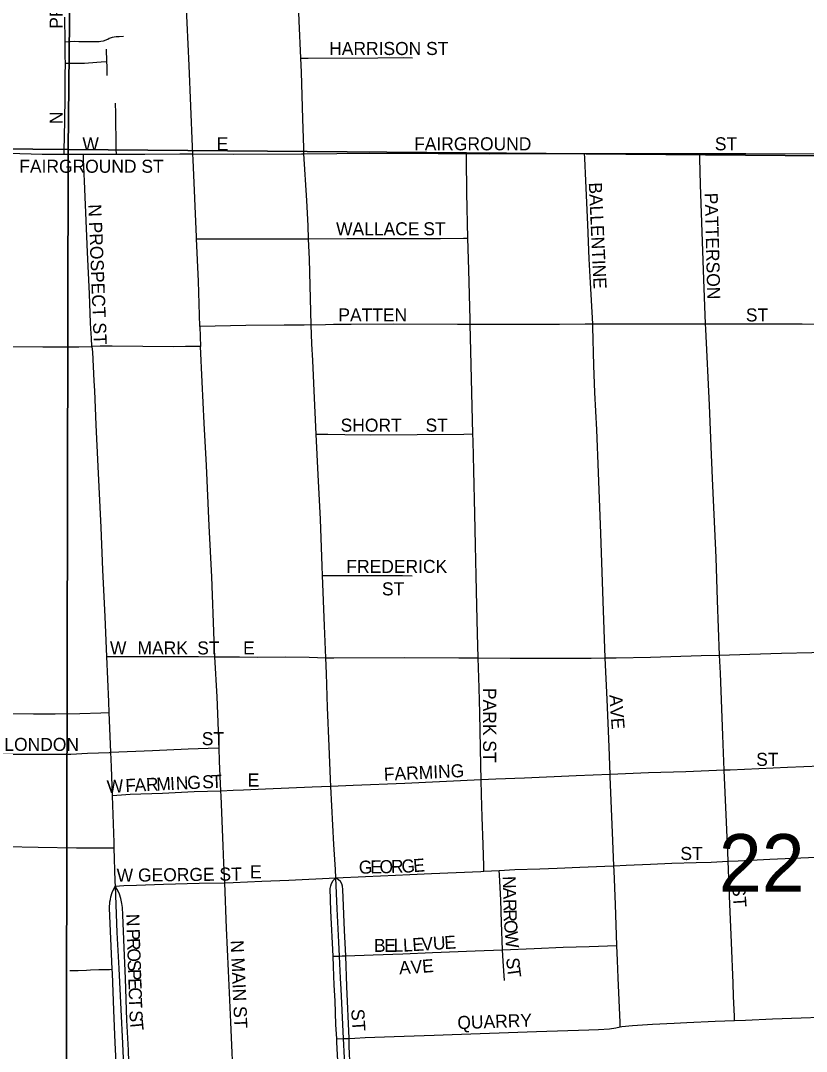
# Model space of a CAD drawing. Extents: x 1584893 to 1934202, y 663575 to 1091909.
# Drawn here: x 1792974 to 1795986, y 944314 to 948263 of the extents above; entities that cross this region are included whole.
import ezdxf

# ---------------------------------------------------------------- set-up
doc = ezdxf.new("R2010")
doc.units = 0
for name, color, linetype in [('GM_X_City_Street', 7, 'Continuous'), ('GM_X_City_Street_Text', 7, 'Continuous'), ('GM_X_Section', 7, 'Continuous'), ('GM_X_Section_Text', 7, 'Continuous'), ('GM_X_State_Route', 7, 'Continuous')]:
    doc.layers.add(name, color=color, linetype=linetype)

msp = doc.modelspace()

# ---------------------------------------------------------------- linework, layer by layer
at = {"layer": 'GM_X_City_Street'}
for points in [[(1794048.1, 948119.4), (1794041.9, 948262.3), (1794038.2, 948360.4), (1794036.4, 948399.8)], [(1793144.4, 948182), (1793143.1, 948276.5)], [(1793144.4, 948182), (1793164.2, 948182.9), (1793182.2, 948183.8), (1793196.9, 948183.5), (1793211.8, 948183.2), (1793269.7, 948183.1), (1793275.5, 948183.5), (1793281.1, 948183.9), (1793291.3, 948185.6), (1793307.8, 948192.3), (1793314.1, 948195.3), (1793318.4, 948196.9), (1793325.8, 948199.5), (1793332.3, 948201.3), (1793340.9, 948202.5), (1793352.2, 948202.5), (1793368.4, 948203)], [(1793145.6, 948100.3), (1793145.1, 948125.7), (1793144.4, 948182)], [(1793304.5, 948107.1), (1793302.9, 948153.4)], [(1793145.6, 948100.3), (1793171.6, 948100.2), (1793219.1, 948099.9), (1793266.6, 948103.4), (1793282.4, 948105), (1793304.5, 948107.1)], [(1793306.2, 948052.8), (1793305.2, 948087.7), (1793304.5, 948107.1)], [(1794048.1, 948119.4), (1794076.5, 948119.6), (1794343.2, 948120.8), (1794443.3, 948121.2), (1794476.6, 948121.1)], [(1794060.1, 947752.8), (1794059.5, 947775.2), (1794056, 947887.2), (1794050.4, 948065.7), (1794048.1, 948119.4)], [(1793140.7, 947751.3), (1793141, 947771.8), (1793141.6, 947814.4), (1793144.5, 947961.4), (1793145.4, 947994.3), (1793145.2, 948060), (1793145.7, 948092.6), (1793145.6, 948100.3)], [(1793341.3, 947751.1), (1793340.7, 947770.1), (1793339.7, 947806.7), (1793338.9, 947875.1), (1793338.5, 947909), (1793338, 947946.3)], [(1792800.1, 947758.8), (1793056.1, 947751.9), (1793140.7, 947751.3)], [(1793140.7, 947751.3), (1793187.5, 947750.9), (1793214.7, 947751)], [(1793214.7, 947751), (1793341.3, 947751.1)], [(1793247.1, 947014.7), (1793245.4, 947046), (1793243.5, 947082.3), (1793242.1, 947105.8), (1793237.5, 947216.2), (1793230.6, 947376.2), (1793218.6, 947647.6), (1793215.4, 947732.5), (1793214.7, 947751)], [(1793341.3, 947751.1), (1793450.3, 947751.3), (1793584.8, 947752.7), (1793634.2, 947753.2)], [(1793634.2, 947753.2), (1793788.5, 947751.3), (1794050.5, 947752.7), (1794060.1, 947752.8)], [(1794060.1, 947752.8), (1794312.7, 947755), (1794574.7, 947754.4), (1794682.7, 947753.8)], [(1794077.7, 947427.6), (1794075.7, 947476.8), (1794071.5, 947573.3), (1794060.1, 947752.8)], [(1794688.9, 947429.5), (1794684.5, 947603), (1794682.9, 947735.1), (1794682.7, 947753.8)], [(1794682.7, 947753.8), (1794771.2, 947753.3), (1795049.6, 947753.8), (1795135.5, 947753.6)], [(1795167.3, 947101.3), (1795158.7, 947258.1), (1795153.8, 947350.5), (1795149, 947481.9), (1795140.5, 947649.2), (1795136.3, 947736.7), (1795135.5, 947753.6)], [(1795135.5, 947753.6), (1795246.2, 947753.6), (1795557.4, 947753.5), (1795577.6, 947753.6)], [(1795577.6, 947753.6), (1795754, 947754), (1796031.1, 947753)], [(1795599.6, 947101.7), (1795592.8, 947271.4), (1795580.9, 947634.6), (1795578.1, 947735.3), (1795577.6, 947753.6)], [(1793648.6, 947426.8), (1793698.6, 947426.9), (1793979.7, 947427.2), (1794077.7, 947427.6)], [(1794077.7, 947427.6), (1794224, 947428.2), (1794359.6, 947428.2), (1794489, 947428.3), (1794583.3, 947428.3), (1794671.3, 947429.2), (1794688.9, 947429.5)], [(1794088.1, 947096.9), (1794081.3, 947348.6), (1794077.7, 947427.6)], [(1794697.6, 947099.9), (1794696.9, 947117.6), (1794692, 947308.2), (1794688.9, 947429.5)], [(1794088.1, 947096.9), (1794142.2, 947099.1), (1794173.6, 947099.7), (1794207.8, 947100.5), (1794240.6, 947100.6), (1794404.1, 947100.9), (1794649.2, 947099.8), (1794697.6, 947099.9)], [(1794697.6, 947099.9), (1794894.2, 947100.3), (1794959.1, 947100.5), (1795040.3, 947100.3), (1795138.1, 947101.3), (1795167.3, 947101.3)], [(1794707.8, 946679.5), (1794704.7, 946784.2), (1794700.4, 946996.1), (1794697.6, 947099.9)], [(1795167.3, 947101.3), (1795317.7, 947101.5), (1795563.5, 947101.9), (1795599.6, 947101.7)], [(1795215.4, 945821.4), (1795207.6, 946039.1), (1795198.5, 946297.5), (1795188.8, 946531.4), (1795182.6, 946695.6), (1795175.4, 946837.9), (1795171.2, 946942.1), (1795167.7, 947090), (1795167.3, 947101.3)], [(1795599.6, 947101.7), (1795768.5, 947101.5), (1795905.1, 947101.9), (1795970.7, 947101.5), (1796028.7, 947100.7), (1796058, 947100.2)], [(1795653.7, 945832.3), (1795645.2, 946041.3), (1795640.3, 946205.9), (1795627.7, 946480.3), (1795622.1, 946599.7), (1795614.5, 946789.3), (1795600.5, 947080.4), (1795599.6, 947101.7)], [(1792831.6, 947015.1), (1792846.9, 947014.8), (1792929.3, 947014.3), (1793059.1, 947013.5), (1793143.2, 947012.9), (1793197.1, 947012.6), (1793247.1, 947014.7)], [(1793719.1, 945825.8), (1793716, 945886.5), (1793706.6, 946131.4), (1793697.2, 946327.2), (1793686.4, 946558.5), (1793677.8, 946721), (1793669.4, 946879.4), (1793663.8, 947014.5)], [(1794107.1, 946678.3), (1794151.8, 946678), (1794217, 946677.7), (1794314.9, 946676.1), (1794493.8, 946677), (1794672.5, 946678.9), (1794707.8, 946679.5)], [(1794728.3, 945821.4), (1794725.7, 945915.3), (1794723, 946020.9), (1794720.1, 946135.5), (1794717.7, 946253.6), (1794715.3, 946373.8), (1794711.9, 946538.8), (1794708.6, 946651.6), (1794707.8, 946679.5)], [(1794131.1, 946137.4), (1794157.7, 946137.4), (1794181.1, 946137.4), (1794231.7, 946137.4), (1794328.3, 946137.4), (1794438.4, 946137), (1794475.5, 946135.7)], [(1793303.2, 945827.2), (1793327.7, 945827.2), (1793393.3, 945827.2), (1793490, 945827.2), (1793596.5, 945826.4), (1793656.1, 945826.7), (1793719.1, 945825.8)], [(1793719.1, 945825.8), (1793739.7, 945825.8), (1793813.7, 945825.8), (1793883.2, 945824.7), (1793989.8, 945825.1), (1794080.3, 945824.3), (1794143.6, 945822.1)], [(1793734.9, 945476.9), (1793727, 945671.9), (1793719.1, 945825.8)], [(1794143.6, 945822.1), (1794175.1, 945822.2), (1794444.5, 945822.5), (1794653.9, 945821.6), (1794689.6, 945821.5), (1794728.3, 945821.4)], [(1794728.3, 945821.4), (1794851, 945820.8), (1794918.2, 945820.8), (1795068.1, 945820.8), (1795161.1, 945820.9), (1795215.4, 945821.4)], [(1794739.8, 945353.8), (1794738.3, 945409.7), (1794734.4, 945609), (1794731.8, 945706.1), (1794728.3, 945821.4)], [(1795215.4, 945821.4), (1795257.5, 945821.8), (1795388.4, 945824.4), (1795582.6, 945830.2), (1795653.7, 945832.3)], [(1795233.9, 945374.4), (1795230.6, 945480.7), (1795222.3, 945662), (1795215.4, 945821.4)], [(1795653.7, 945832.3), (1795769.9, 945835.7), (1795890.5, 945839.2), (1796007.6, 945841.7), (1796091, 945844), (1796111.9, 945844.4)], [(1795671.6, 945390.8), (1795666.2, 945524.6), (1795656.4, 945763.5), (1795653.7, 945832.3)], [(1792894.3, 945609.3), (1792930.7, 945608.5), (1793022.9, 945607.1), (1793106.4, 945606.8), (1793201.6, 945608.4), (1793282, 945610.8), (1793312.5, 945611.9)], [(1792901, 945453), (1792935.1, 945452.7), (1792968.1, 945452.3), (1793050.7, 945452.1), (1793166.1, 945452.9), (1793230.1, 945455.8), (1793314.3, 945459.3), (1793318.5, 945459.6)], [(1793318.5, 945459.6), (1793479.2, 945466.4), (1793615.9, 945472.7), (1793693.5, 945475.4), (1793734.9, 945476.9)], [(1793741.6, 945311.2), (1793737, 945426), (1793734.9, 945476.9)], [(1795671.6, 945390.8), (1795524.7, 945385.2), (1795380.7, 945380.5), (1795233.9, 945374.4)], [(1796130.6, 945410.1), (1796087.8, 945408.2), (1796038.6, 945405.9), (1795913.2, 945401.5), (1795694.4, 945391.6), (1795671.6, 945390.8)], [(1795686.5, 945042.5), (1795686.4, 945045.3), (1795680.1, 945191.7), (1795675.2, 945305.8), (1795671.6, 945390.8)], [(1794739.8, 945353.8), (1794446.3, 945339.8), (1794249.2, 945332.2), (1794163.3, 945328.6)], [(1795233.9, 945374.4), (1795103.1, 945369.6), (1794906.1, 945360.6), (1794796.2, 945356.3), (1794739.8, 945353.8)], [(1794750.1, 945004.2), (1794749.6, 945022.8), (1794747, 945106.1), (1794743.8, 945211.1), (1794741.1, 945298.6), (1794739.8, 945353.8)], [(1795248.7, 945025.1), (1795242.5, 945152.2), (1795234.1, 945366.1), (1795233.9, 945374.4)], [(1793741.6, 945311.2), (1793639.3, 945307.9), (1793517.6, 945302.3), (1793393.7, 945297.4), (1793360.6, 945295.5), (1793324.8, 945293.3)], [(1794163.3, 945328.6), (1794091.9, 945325.7), (1793912.5, 945318.5), (1793829, 945314.8), (1793789.3, 945313.2), (1793741.6, 945311.2)], [(1793753.4, 945034.4), (1793750.1, 945101.5), (1793742.3, 945293.2), (1793741.6, 945311.2)], [(1792916.8, 945098.3), (1793041, 945096.1), (1793188.8, 945094), (1793287.6, 945093.4), (1793331.8, 945093.1)], [(1795686.5, 945042.5), (1795724.9, 945044.3), (1795846.6, 945050.3), (1795993.9, 945056.9), (1796059.3, 945059.1), (1796094.5, 945060.6), (1796120.5, 945062.4), (1796145.6, 945064.1)], [(1793756.8, 944959.9), (1793755.8, 944984.8), (1793753.4, 945034.4)], [(1794808.9, 945007.2), (1794868, 945010.3), (1794964, 945013.7), (1795031.3, 945016), (1795117.5, 945020), (1795213.5, 945023.6), (1795248.7, 945025.1)], [(1795248.7, 945025.1), (1795296, 945027.2), (1795388.7, 945031.5), (1795470.4, 945034.3), (1795564.3, 945037.1), (1795620.8, 945038.9), (1795686.5, 945042.5)], [(1795259, 944719.4), (1795253.9, 944876.5), (1795249.5, 945004.9), (1795248.7, 945025.1)], [(1795710.7, 944432), (1795710.2, 944447.9), (1795707.4, 944525), (1795705.3, 944575.1), (1795699, 944730.7), (1795693.1, 944877.2), (1795686.5, 945042.5)], [(1794182.7, 944978.5), (1794296.2, 944984.2), (1794410.8, 944989.1), (1794466.1, 944991.1), (1794549.5, 944994.7), (1794738.1, 945003.5), (1794750.1, 945004.2)], [(1794750.1, 945004.2), (1794808.9, 945007.2)], [(1794821.9, 944702.9), (1794817.8, 944807.7), (1794814.4, 944892.9), (1794809.8, 944990.3), (1794808.9, 945007.2)], [(1793325.3, 944628.3), (1793315.1, 944862.3), (1793316.3, 944886.3), (1793318, 944896), (1793319.8, 944906.2), (1793324.6, 944921.9), (1793336.4, 944947.3)], [(1793336.4, 944947.3), (1793369.7, 944948.7), (1793418.7, 944950.7), (1793521.6, 944954.5), (1793657.9, 944957.6), (1793756.8, 944959.9)], [(1793400.1, 943997.3), (1793398.8, 944036.8), (1793397.6, 944071.1), (1793394.5, 944140.6), (1793390.3, 944229.8), (1793387.2, 944318.9), (1793381, 944433), (1793375.7, 944592.8), (1793370.5, 944710), (1793365.3, 944836.5), (1793364.1, 944864.5), (1793362.5, 944880.1), (1793358.7, 944899.5), (1793352.5, 944915.8), (1793347.8, 944927.4), (1793336.4, 944947.3)], [(1793756.8, 944959.9), (1793788.7, 944961.3), (1793899.1, 944965.8), (1794001.7, 944969.4), (1794182.7, 944978.5)], [(1793798.8, 944016.3), (1793796.7, 944053.4), (1793791.6, 944162.5), (1793779.9, 944425.3), (1793771.5, 944622.3), (1793763.7, 944785.8), (1793756.8, 944959.9)], [(1794171.8, 944678.4), (1794163.6, 944852.7), (1794161.1, 944938.1), (1794162.8, 944948.5), (1794165.2, 944957.3), (1794172.4, 944968.5), (1794182.7, 944978.5)], [(1794220.1, 944679.4), (1794215.8, 944776.3), (1794209, 944934.1), (1794207.5, 944947.3), (1794205.1, 944956.1), (1794200.3, 944964.1), (1794193.2, 944970.5), (1794182.7, 944978.5)], [(1794821.9, 944702.9), (1794942.7, 944707.8), (1795054.5, 944712.7), (1795153.2, 944716.2), (1795259, 944719.4)], [(1795272.6, 944407.3), (1795271.9, 944424.3), (1795268.4, 944509.7), (1795264.9, 944595.9), (1795262.1, 944661.5), (1795259, 944719.4)], [(1794171.8, 944678.4), (1794177.1, 944678.5), (1794196.8, 944679), (1794207.1, 944679.2), (1794220.1, 944679.4)], [(1794186.1, 944361.5), (1794182.7, 944416.6), (1794179.2, 944507.5), (1794176.4, 944567), (1794173.7, 944638.6), (1794171.8, 944678.4)], [(1794220.1, 944679.4), (1794325, 944683.7), (1794438.8, 944687.7), (1794552.8, 944692.4), (1794716.3, 944698.8), (1794821.9, 944702.9)], [(1794232.9, 944363.5), (1794224.7, 944562.1), (1794220.1, 944679.4)], [(1794828.6, 944585.4), (1794826.5, 944622.2), (1794824.4, 944659.7), (1794821.9, 944702.9)], [(1793162.2, 944623.6), (1793194.4, 944623.7), (1793226.2, 944624.8), (1793241.7, 944625.7), (1793274.1, 944626.9), (1793314.5, 944628), (1793325.3, 944628.3)], [(1793354.6, 943995.5), (1793351, 944072.1), (1793342.6, 944219.4), (1793336.4, 944345.9), (1793331.2, 944471.4), (1793325.9, 944612.4), (1793325.3, 944628.3)], [(1795272.6, 944407.3), (1795279, 944408.6), (1795319.8, 944413.2), (1795396.6, 944418), (1795478.8, 944421.3), (1795528, 944424.7), (1795636.1, 944429.1), (1795710.7, 944432)], [(1795710.7, 944432), (1795753, 944433.7), (1795856.4, 944438.5), (1796149.1, 944448.7), (1796170.2, 944449.4)], [(1794232.9, 944363.5), (1794254.9, 944364.7), (1794294.8, 944366.6), (1794406.2, 944371.3), (1794559.4, 944376.1), (1794628.8, 944378.7), (1794951.6, 944389.9), (1795151.8, 944396.3), (1795189.1, 944397.4), (1795231.7, 944400.2), (1795255.8, 944403.9), (1795272.6, 944407.3)], [(1794186.1, 944361.5), (1794212, 944362.7), (1794221.8, 944363.2), (1794232.9, 944363.5)], [(1794200.8, 944029.9), (1794199.3, 944076.5), (1794196.2, 944137.6), (1794195.2, 944181.2), (1794186.8, 944349.2), (1794186.1, 944361.5)], [(1794247.1, 944031.1), (1794244.9, 944085.8), (1794237.7, 944250.4), (1794234.1, 944332.8), (1794232.9, 944363.5)]]:
    msp.add_lwpolyline(points, dxfattribs=at)
at = {"layer": 'GM_X_Section'}
for points in [[(1787937.3, 953135.4), (1793211.7, 953051.5), (1793155.7, 947768.8), (1787881.1, 947818.8)], [(1793211.7, 953051.5), (1798546, 953053.1), (1798501.2, 947724.3), (1793155.7, 947768.8)], [(1787881.1, 947818.8), (1793155.7, 947768.8), (1793145.7, 942483.9), (1787878.9, 942509.8)], [(1793155.7, 947768.8), (1798501.2, 947724.3), (1798488.5, 942423.4), (1793145.7, 942483.9)]]:
    msp.add_lwpolyline(points, close=True, dxfattribs=at)
at = {"layer": 'GM_X_State_Route'}
for points in [[(1793633.1, 947779.5), (1793620.2, 948091), (1793601.3, 948501.5), (1793583.8, 948928.5), (1793577.5, 949069.1), (1793575, 949125.6), (1793570.2, 949210.9), (1793567.5, 949256.9), (1793547.1, 949535.6), (1793531.4, 949738.2), (1793496.1, 950190.7), (1793494.8, 950207.4), (1793477.4, 950408.8), (1793477.2, 950411.6), (1793477, 950414.1)], [(1793661.3, 947090.9), (1793655.7, 947264.6), (1793648.6, 947426.8), (1793648.3, 947434.2), (1793635.2, 947729.7), (1793634.2, 947753.2), (1793633.1, 947779.5)], [(1793661.3, 947090.9), (1793663.8, 947014.5), (1793605.8, 947014.1)], [(1794088.1, 947096.9), (1794060.4, 947096.5), (1793983.9, 947096.8), (1793837.3, 947095.5), (1793661.3, 947090.9)], [(1794180.7, 945010.3), (1794174.8, 945106.3), (1794166.9, 945254), (1794163.3, 945328.6), (1794162.1, 945356.2), (1794156.6, 945482.9), (1794150.2, 945631.5), (1794146, 945762.1), (1794143.6, 945822.1), (1794138.6, 945943.6), (1794131.1, 946137.4), (1794129.8, 946173.1), (1794123, 946352.9), (1794114.2, 946522.7), (1794107.1, 946678.3), (1794099.4, 946845.1), (1794096.9, 946904), (1794093.8, 946961.2), (1794090.3, 947024.5), (1794088.1, 947096.9)], [(1793605.8, 947014.1), (1793558.9, 947013.7), (1793442.6, 947014.8), (1793325.4, 947016), (1793279.1, 947016), (1793247.1, 947014.7), (1793249.2, 946992.8), (1793254.9, 946883.5)], [(1793254.9, 946883.5), (1793256.9, 946845.2), (1793262.2, 946714.1), (1793270, 946554.1), (1793281.5, 946321.3), (1793288.2, 946158.3), (1793296.6, 945979.1), (1793303.2, 945827.2), (1793310.8, 945653.5), (1793312.5, 945611.9), (1793318.5, 945459.6), (1793320.7, 945404.5), (1793323.4, 945329.7)], [(1793323.4, 945329.7), (1793324.8, 945293.3), (1793331.2, 945113.5), (1793331.8, 945093.1), (1793335.7, 944965.9), (1793336.4, 944947.3)], [(1794200.9, 944594.1), (1794196.8, 944679), (1794194.3, 944731.8), (1794187.8, 944859.9), (1794182.7, 944978.5), (1794180.7, 945010.3)], [(1793336.4, 944947.3), (1793343.3, 944769), (1793349.1, 944654.4), (1793350.2, 944631.4)], [(1793350.2, 944631.4), (1793358, 944474.7), (1793364.2, 944343.4), (1793370, 944228.8), (1793373.7, 944149.1), (1793378.5, 944034.5), (1793379.7, 944006.1), (1793380.1, 943996.5), (1793383.6, 943909.4), (1793389.7, 943739.6), (1793393.6, 943630.2), (1793397.3, 943504.6)], [(1794237.5, 943756.9), (1794230.5, 943927.5), (1794226.3, 944025.9), (1794226.1, 944030.6), (1794223.1, 944106.7), (1794219, 944209.2), (1794215.8, 944288.5), (1794212, 944362.7), (1794210.6, 944390), (1794202.9, 944552), (1794200.9, 944594.1)]]:
    msp.add_lwpolyline(points, dxfattribs=at)

# ---------------------------------------------------------------- texts
at = {"layer": 'GM_X_City_Street_Text'}
for s, rotation, p in [('PROSPECT', 90, (1793135.5, 948231.9)), ('HARRISON ST', 0, (1794156.9, 948131.3)), ('N', 90, (1793135.5, 947866.7)), ('W', 0, (1793210.9, 947766.1)), ('E', 0, (1793725.7, 947766.1)), ('FAIRGROUND', 0, (1794482.5, 947766.1)), ('ST', 0, (1795635.3, 947766.1)), ('FAIRGROUND ST', 0, (1792968.9, 947680.1)), ('BALLENTINE', 272.6308, (1795151.9, 947642.3)), ('PATTERSON', 271.434, (1795596.3, 947602.9)), ('N PROSPECT ST', 272.2451, (1793233.5, 947558.7)), ('WALLACE', 0, (1794183.3, 947440.5)), ('ST', 0, (1794517.7, 947440.5)), ('PATTEN', 0, (1794192.1, 947110.5)), ('ST', 0, (1795754.1, 947110.5)), ('SHORT', 0, (1794200.9, 946688.1)), ('ST', 0, (1794526.5, 946688.1)), ('FREDERICK', 0, (1794222.9, 946146.9)), ('ST', 0, (1794359.3, 946060.9)), ('W', 0, (1793316.5, 945834.5)), ('MARK', 0, (1793422.1, 945834.5)), ('ST', 0, (1793650.9, 945834.5)), ('E', 0, (1793826.9, 945834.5)), ('PARK ST', 270, (1794747.1, 945706.3)), ('A', 272.9737, (1795231.1, 945679.2)), ('V', 274.4858, (1795233.5, 945633.8)), ('E', 274.5939, (1795236.9, 945589.9)), ('ST', 0, (1793668.5, 945486.9)), ('LONDON', 0, (1792911.7, 945464.9)), ('ST', 0, (1795793.7, 945407.7)), ('FARMING', 2.6823, (1794367.6, 945350.5)), ('W', 4.3923, (1793306.8, 945302.1)), ('F', 2.6782, (1793376.6, 945307.2)), ('A', 2.6016, (1793411.8, 945308.9)), ('R', 2.6061, (1793455.7, 945310.9)), ('M', 2.6059, (1793495.3, 945312.7)), ('I', 2.622, (1793548, 945315.1)), ('N', 2.6016, (1793570, 945316.1)), ('G', 2.6083, (1793614, 945318.1)), ('S', 2.5964, (1793671.1, 945320.7)), ('T', 2.6035, (1793706.3, 945322.3)), ('E', 0, (1793844.5, 945328.5)), ('ST', 0, (1795503.3, 945046.9)), ('E', 0, (1793853.3, 944976.5)), ('G', 1.3332, (1794271.1, 944994.1)), ('E', 1.3113, (1794315, 944995.1)), ('O', 1.3338, (1794350.3, 944995.9)), ('R', 1.3113, (1794394.2, 944997)), ('G', 2.541, (1794435, 944997.9)), ('E', 4.5939, (1794480.9, 945000)), ('W GEORGE ST', 0.6219, (1793342.7, 944963.3)), ('N', 271.4643, (1794821.9, 944984.9)), ('ST', 273.5738, (1795701.9, 944950.1)), ('A', 271.4643, (1794823, 944940.9)), ('R', 271.457, (1794824.1, 944897)), ('N', 271.88, (1793378.7, 944839.8)), ('R', 271.7868, (1794825.1, 944857.1)), ('O', 274.2248, (1794826.5, 944815.2)), ('P', 271.8855, (1793380.6, 944782.6)), ('E', 3.649, (1794477, 944697.4)), ('V', 3.6527, (1794512.1, 944699.7)), ('U', 3.6429, (1794556, 944702.5)), ('E', 3.636, (1794599.9, 944705.3)), ('W', 275.1648, (1794829.8, 944770.4)), ('R', 271.8703, (1793381.7, 944747.4)), ('N MAIN ST', 272.4527, (1793779.1, 944738.7)), ('B', 0.0486, (1794328.5, 944694.9)), ('E', 0.0546, (1794368.1, 944694.9)), ('L', 0.7567, (1794403.9, 944695)), ('L', 3.0532, (1794441.3, 944695.5)), ('O', 271.897, (1793383, 944707.8)), ('S', 275.281, (1794835.1, 944671.1)), ('S', 271.9022, (1793384.4, 944663.9)), ('A', 3.0392, (1794426, 944608.9)), ('V', 4.2472, (1794471.1, 944611.3)), ('E', 4.3811, (1794515, 944614.6)), ('T', 277.4489, (1794838.6, 944634)), ('P', 271.9022, (1793385.6, 944628.7)), ('E', 271.8855, (1793386.8, 944593.5)), ('C', 271.8703, (1793387.9, 944558.3)), ('T', 271.9022, (1793389.2, 944518.7)), ('ST', 273.5746, (1794241.1, 944474.9)), ('S', 272.6785, (1793390.8, 944469.6)), ('T', 275.0695, (1793392.6, 944432.1)), ('QUARRY', 1.9442, (1794649.1, 944398.8))]:
    msp.add_text(s, height=50, rotation=rotation, dxfattribs=at).set_placement(p)
at = {"layer": 'GM_X_Section_Text'}
msp.add_text('22', height=221, rotation=0, dxfattribs=at).set_placement((1795650.7, 944925.1))

doc.saveas('drawing.dxf')
